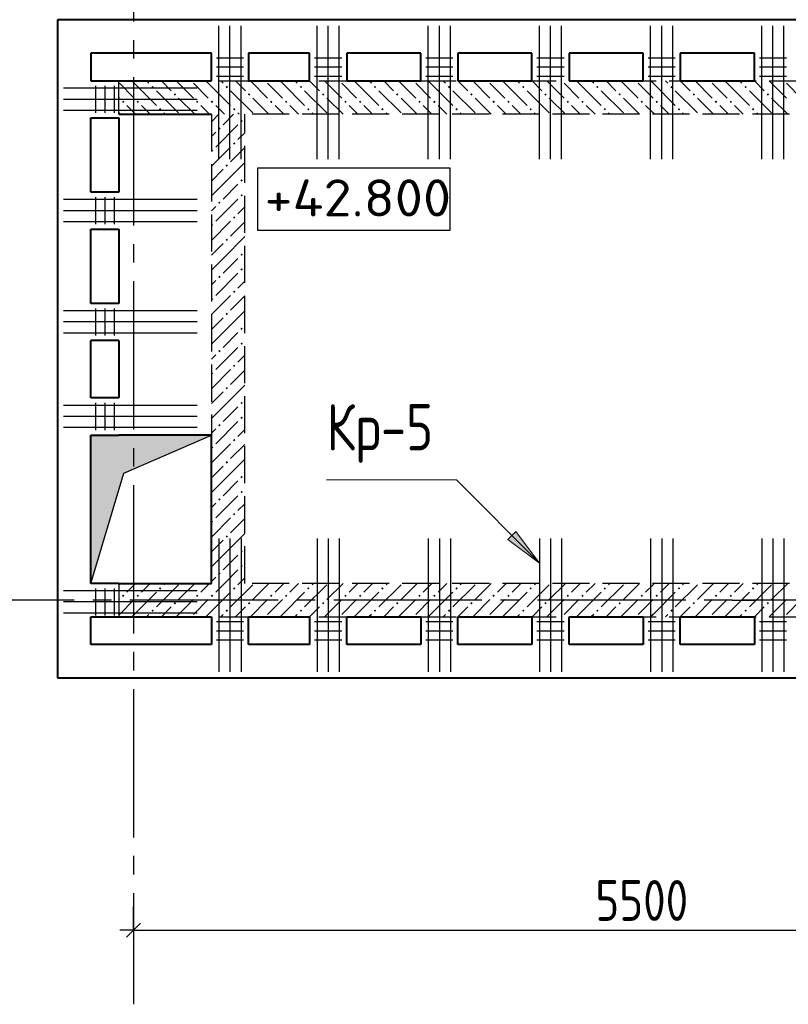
# Model space of a CAD drawing. Header units: millimetres. Extents: x 40580 to 1168286, y -220995 to 81020.
# Tile 407 of 419: x 1090953 to 1095101, y -107726 to -102416. Entities that reach past the tile are written whole.
import ezdxf

# ---------------------------------------------------------------- set-up
doc = ezdxf.new("R2010")
doc.units = ezdxf.units.MM
for name, pattern in [('______2', [270, 200, -70]), ('______5', [1100, 800, -100, 100, -100]), ('CENTER', [2, 1.25, -0.25, 0.25, -0.25])]:
    doc.linetypes.add(name, pattern=pattern)
for name, color, linetype, lineweight in [('Standard', 7, 'Continuous', 25), ('Высотные отметки', 7, 'Continuous', 25), ('ОСИ', 7, 'CENTER', 15), ('Основная', 7, 'Continuous', 40), ('Позиционная метка номер позиции', 7, 'Continuous', 13), ('Примечания', 7, 'Continuous', 13), ('Ребро вкладыша арматура S1', 52, 'Continuous', 25), ('Ребро вкладыша арматура поперечная AW', 52, 'Continuous', 25)]:
    doc.layers.add(name, color=color, linetype=linetype, lineweight=lineweight)
doc.layers.add('ЖБ Стена верхний уровень', color=7, linetype='______2', true_color=0x656565)
doc.layers.add('Тонкие', color=7, linetype='Continuous')
doc.layers.add('ФВ-2', color=7, linetype='Continuous')
doc.styles.add('GOST 2.304', font='isocpeur.ttf', dxfattribs={"width": 0.8})
doc.styles.add('GOST 2.304-81', font='txt')

msp = doc.modelspace()

# ---------------------------------------------------------------- hatches: boundary and pattern name
at = {"layer": 'ЖБ Стена верхний уровень', "linetype": 'Continuous', "lineweight": -3, "transparency": 33554687}
for points in [[(1091670.5, -102785.6), (1091677, -102779), (1091670.5, -102772.5), (1091664, -102779)], [(1092070.5, -102785.6), (1092077, -102779), (1092070.5, -102772.5), (1092064, -102779)], [(1092470.5, -102785.6), (1092477, -102779), (1092470.5, -102772.5), (1092464, -102779)], [(1092870.5, -102785.6), (1092877, -102779), (1092870.5, -102772.5), (1092864, -102779)], [(1093270.5, -102785.6), (1093277, -102779), (1093270.5, -102772.5), (1093264, -102779)], [(1093670.5, -102785.6), (1093677, -102779), (1093670.5, -102772.5), (1093664, -102779)], [(1094070.5, -102785.6), (1094077, -102779), (1094070.5, -102772.5), (1094064, -102779)], [(1094470.5, -102785.6), (1094477, -102779), (1094470.5, -102772.5), (1094464, -102779)], [(1094870.5, -102785.6), (1094877, -102779), (1094870.5, -102772.5), (1094864, -102779)], [(1091510.5, -102865.6), (1091517, -102859), (1091510.5, -102852.6), (1091504, -102859)], [(1091590.5, -102865.6), (1091597, -102859), (1091590.5, -102852.6), (1091584, -102859)], [(1091790.5, -102825.6), (1091797, -102819.1), (1091790.5, -102812.5), (1091784, -102819.1)], [(1091910.5, -102865.6), (1091917, -102859), (1091910.5, -102852.6), (1091904, -102859)], [(1091990.5, -102865.6), (1091997, -102859), (1091990.5, -102852.6), (1091984, -102859)], [(1092190.5, -102825.6), (1092197, -102819.1), (1092190.5, -102812.5), (1092184, -102819.1)], [(1092310.5, -102865.6), (1092317, -102859), (1092310.5, -102852.6), (1092304, -102859)], [(1092390.5, -102865.6), (1092397, -102859), (1092390.5, -102852.6), (1092384, -102859)], [(1092590.5, -102825.6), (1092597, -102819.1), (1092590.5, -102812.5), (1092584, -102819.1)], [(1092710.5, -102865.6), (1092717, -102859), (1092710.5, -102852.6), (1092704, -102859)], [(1092790.5, -102865.6), (1092797, -102859), (1092790.5, -102852.6), (1092784, -102859)], [(1092990.5, -102825.6), (1092997, -102819.1), (1092990.5, -102812.5), (1092984, -102819.1)], [(1093110.5, -102865.6), (1093117, -102859), (1093110.5, -102852.6), (1093104, -102859)], [(1093190.5, -102865.6), (1093197, -102859), (1093190.5, -102852.6), (1093184, -102859)], [(1093390.5, -102825.6), (1093397, -102819.1), (1093390.5, -102812.5), (1093384, -102819.1)], [(1093510.5, -102865.6), (1093517, -102859), (1093510.5, -102852.6), (1093504, -102859)], [(1093590.5, -102865.6), (1093597, -102859), (1093590.5, -102852.6), (1093584, -102859)], [(1093790.5, -102825.6), (1093797, -102819.1), (1093790.5, -102812.5), (1093784, -102819.1)], [(1093910.5, -102865.6), (1093917, -102859), (1093910.5, -102852.6), (1093904, -102859)], [(1093990.5, -102865.6), (1093997, -102859), (1093990.5, -102852.6), (1093984, -102859)], [(1094190.5, -102825.6), (1094197, -102819.1), (1094190.5, -102812.5), (1094184, -102819.1)], [(1094310.5, -102865.6), (1094317, -102859), (1094310.5, -102852.6), (1094304, -102859)], [(1094390.5, -102865.6), (1094397, -102859), (1094390.5, -102852.6), (1094384, -102859)], [(1094590.5, -102825.6), (1094597, -102819.1), (1094590.5, -102812.5), (1094584, -102819.1)], [(1094710.5, -102865.6), (1094717, -102859), (1094710.5, -102852.6), (1094704, -102859)], [(1094790.5, -102865.6), (1094797, -102859), (1094790.5, -102852.6), (1094784, -102859)], [(1094990.5, -102825.6), (1094997, -102819.1), (1094990.5, -102812.5), (1094984, -102819.1)], [(1091710.5, -102905.6), (1091717, -102899.1), (1091710.5, -102892.5), (1091704, -102899.1)], [(1092110.5, -102905.6), (1092117, -102899.1), (1092110.5, -102892.5), (1092104, -102899.1)], [(1092510.5, -102905.6), (1092517, -102899.1), (1092510.5, -102892.5), (1092504, -102899.1)], [(1092910.5, -102905.6), (1092917, -102899.1), (1092910.5, -102892.5), (1092904, -102899.1)], [(1093310.5, -102905.6), (1093317, -102899.1), (1093310.5, -102892.5), (1093304, -102899.1)], [(1093710.5, -102905.6), (1093717, -102899.1), (1093710.5, -102892.5), (1093704, -102899.1)], [(1094110.5, -102905.6), (1094117, -102899.1), (1094110.5, -102892.5), (1094104, -102899.1)], [(1094510.5, -102905.6), (1094517, -102899.1), (1094510.5, -102892.5), (1094504, -102899.1)], [(1094910.5, -102905.6), (1094917, -102899.1), (1094910.5, -102892.5), (1094904, -102899.1)], [(1092150.5, -102956.5), (1092157, -102963), (1092150.5, -102969.5), (1092144, -102963)], [(1092030.5, -102996.5), (1092037, -103003), (1092030.5, -103009.5), (1092024, -103003)], [(1091990.5, -103116.5), (1091997, -103123), (1091990.5, -103129.4), (1091987.4, -103126.3), (1091987.4, -103119.6)], [(1092110.5, -103076.5), (1092117, -103083), (1092110.5, -103089.5), (1092104, -103083)], [(1092070.5, -103196.5), (1092077, -103203), (1092070.5, -103209.5), (1092064, -103203)], [(1092150.5, -103276.5), (1092157, -103283), (1092150.5, -103289.5), (1092144, -103283)], [(1092150.5, -103356.5), (1092157, -103363), (1092150.5, -103369.5), (1092144, -103363)], [(1092030.5, -103396.5), (1092037, -103403), (1092030.5, -103409.5), (1092024, -103403)], [(1092110.5, -103476.5), (1092117, -103483), (1092110.5, -103489.5), (1092104, -103483)], [(1091990.5, -103516.5), (1091997, -103523), (1091990.5, -103529.4), (1091987.4, -103526.3), (1091987.4, -103519.6)], [(1092070.5, -103596.5), (1092077, -103603), (1092070.5, -103609.5), (1092064, -103603)], [(1092150.5, -103676.5), (1092157, -103683), (1092150.5, -103689.5), (1092144, -103683)], [(1092150.5, -103756.5), (1092157, -103763), (1092150.5, -103769.5), (1092144, -103763)], [(1092030.5, -103796.5), (1092037, -103803), (1092030.5, -103809.5), (1092024, -103803)], [(1091990.5, -103916.5), (1091997, -103923), (1091990.5, -103929.4), (1091987.4, -103926.3), (1091987.4, -103919.6)], [(1092110.5, -103876.5), (1092117, -103883), (1092110.5, -103889.5), (1092104, -103883)], [(1092070.5, -103996.5), (1092077, -104003), (1092070.5, -104009.5), (1092064, -104003)], [(1092150.5, -104076.5), (1092157, -104083), (1092150.5, -104089.5), (1092144, -104083)], [(1092150.5, -104156.5), (1092157, -104163), (1092150.5, -104169.5), (1092144, -104163)], [(1092030.5, -104196.5), (1092037, -104203), (1092030.5, -104209.5), (1092024, -104203)], [(1092110.5, -104276.5), (1092117, -104283), (1092110.5, -104289.5), (1092104, -104283)], [(1091990.5, -104316.5), (1091997, -104323), (1091990.5, -104329.4), (1091987.4, -104326.3), (1091987.4, -104319.6)], [(1092070.5, -104396.5), (1092077, -104403), (1092070.5, -104409.5), (1092064, -104403)], [(1092150.5, -104476.5), (1092157, -104483), (1092150.5, -104489.5), (1092144, -104483)], [(1092030.5, -104596.5), (1092037, -104603), (1092030.5, -104609.5), (1092024, -104603)], [(1092150.5, -104556.5), (1092157, -104563), (1092150.5, -104569.5), (1092144, -104563)], [(1092110.5, -104676.5), (1092117, -104683), (1092110.5, -104689.5), (1092104, -104683)], [(1091990.5, -104716.5), (1091997, -104723), (1091990.5, -104729.4), (1091987.4, -104726.3), (1091987.4, -104719.6)], [(1092070.5, -104796.5), (1092077, -104803), (1092070.5, -104809.5), (1092064, -104803)], [(1092150.5, -104876.5), (1092157, -104883), (1092150.5, -104889.5), (1092144, -104883)], [(1092150.5, -104956.5), (1092157, -104963), (1092150.5, -104969.5), (1092144, -104963)], [(1092030.5, -104996.5), (1092037, -105003), (1092030.5, -105009.5), (1092024, -105003)], [(1092110.5, -105076.5), (1092117, -105083), (1092110.5, -105089.5), (1092104, -105083)], [(1091990.5, -105116.5), (1091997, -105123), (1091990.5, -105129.4), (1091987.4, -105126.3), (1091987.4, -105119.6)], [(1092070.5, -105196.5), (1092077, -105203), (1092070.5, -105209.5), (1092064, -105203)], [(1092150.5, -105276.5), (1092157, -105283), (1092150.5, -105289.5), (1092144, -105283)], [(1092030.5, -105396.5), (1092037, -105403), (1092030.5, -105409.5), (1092024, -105403)], [(1092150.5, -105356.5), (1092157, -105363), (1092150.5, -105369.5), (1092144, -105363)], [(1091710.5, -105476.5), (1091717, -105483), (1091710.5, -105489.5), (1091704, -105483)], [(1092110.5, -105476.5), (1092117, -105483), (1092110.5, -105489.5), (1092104, -105483)], [(1092510.5, -105476.5), (1092517, -105483), (1092510.5, -105489.5), (1092504, -105483)], [(1092910.5, -105476.5), (1092917, -105483), (1092910.5, -105489.5), (1092904, -105483)], [(1093310.5, -105476.5), (1093317, -105483), (1093310.5, -105489.5), (1093304, -105483)], [(1093710.5, -105476.5), (1093717, -105483), (1093710.5, -105489.5), (1093704, -105483)], [(1094110.5, -105476.5), (1094117, -105483), (1094110.5, -105489.5), (1094104, -105483)], [(1094510.5, -105476.5), (1094517, -105483), (1094510.5, -105489.5), (1094504, -105483)], [(1094910.5, -105476.5), (1094917, -105483), (1094910.5, -105489.5), (1094904, -105483)], [(1091510.5, -105516.5), (1091517, -105523), (1091510.5, -105529.4), (1091504, -105523)], [(1091590.5, -105516.5), (1091597, -105523), (1091590.5, -105529.4), (1091584, -105523)], [(1091790.5, -105556.5), (1091797, -105563), (1091790.5, -105569.5), (1091784, -105563)], [(1091910.5, -105516.5), (1091917, -105523), (1091910.5, -105529.4), (1091904, -105523)], [(1091990.5, -105516.5), (1091997, -105523), (1091990.5, -105529.4), (1091984, -105523)], [(1092190.5, -105556.5), (1092197, -105563), (1092190.5, -105569.5), (1092184, -105563)], [(1092310.5, -105516.5), (1092317, -105523), (1092310.5, -105529.4), (1092304, -105523)], [(1092390.5, -105516.5), (1092397, -105523), (1092390.5, -105529.4), (1092384, -105523)], [(1092590.5, -105556.5), (1092597, -105563), (1092590.5, -105569.5), (1092584, -105563)], [(1092710.5, -105516.5), (1092717, -105523), (1092710.5, -105529.4), (1092704, -105523)], [(1092790.5, -105516.5), (1092797, -105523), (1092790.5, -105529.4), (1092784, -105523)], [(1092990.5, -105556.5), (1092997, -105563), (1092990.5, -105569.5), (1092984, -105563)], [(1093110.5, -105516.5), (1093117, -105523), (1093110.5, -105529.4), (1093104, -105523)], [(1093190.5, -105516.5), (1093197, -105523), (1093190.5, -105529.4), (1093184, -105523)], [(1093390.5, -105556.5), (1093397, -105563), (1093390.5, -105569.5), (1093384, -105563)], [(1093510.5, -105516.5), (1093517, -105523), (1093510.5, -105529.4), (1093504, -105523)], [(1093590.5, -105516.5), (1093597, -105523), (1093590.5, -105529.4), (1093584, -105523)], [(1093790.5, -105556.5), (1093797, -105563), (1093790.5, -105569.5), (1093784, -105563)], [(1093910.5, -105516.5), (1093917, -105523), (1093910.5, -105529.4), (1093904, -105523)], [(1093990.5, -105516.5), (1093997, -105523), (1093990.5, -105529.4), (1093984, -105523)], [(1094190.5, -105556.5), (1094197, -105563), (1094190.5, -105569.5), (1094184, -105563)], [(1094310.5, -105516.5), (1094317, -105523), (1094310.5, -105529.4), (1094304, -105523)], [(1094390.5, -105516.5), (1094397, -105523), (1094390.5, -105529.4), (1094384, -105523)], [(1094590.5, -105556.5), (1094597, -105563), (1094590.5, -105569.5), (1094584, -105563)], [(1094710.5, -105516.5), (1094717, -105523), (1094710.5, -105529.4), (1094704, -105523)], [(1094790.5, -105516.5), (1094797, -105523), (1094790.5, -105529.4), (1094784, -105523)], [(1094990.5, -105556.5), (1094997, -105563), (1094990.5, -105569.5), (1094984, -105563)], [(1091670.5, -105596.5), (1091677, -105603), (1091670.5, -105609.5), (1091664, -105603)], [(1092070.5, -105596.5), (1092077, -105603), (1092070.5, -105609.5), (1092064, -105603)], [(1092470.5, -105596.5), (1092477, -105603), (1092470.5, -105609.5), (1092464, -105603)], [(1092870.5, -105596.5), (1092877, -105603), (1092870.5, -105609.5), (1092864, -105603)], [(1093270.5, -105596.5), (1093277, -105603), (1093270.5, -105609.5), (1093264, -105603)], [(1093670.5, -105596.5), (1093677, -105603), (1093670.5, -105609.5), (1093664, -105603)], [(1094070.5, -105596.5), (1094077, -105603), (1094070.5, -105609.5), (1094064, -105603)], [(1094470.5, -105596.5), (1094477, -105603), (1094470.5, -105609.5), (1094464, -105603)], [(1094870.5, -105596.5), (1094877, -105603), (1094870.5, -105609.5), (1094864, -105603)]]:
    msp.add_hatch(color=7, dxfattribs=at).paths.add_polyline_path(points, flags=16)
at = {"layer": 'Позиционная метка номер позиции', "linetype": 'Continuous', "lineweight": 13, "transparency": 33554687}
msp.add_hatch(color=7, dxfattribs=at).paths.add_polyline_path([(1093630.1, -105176.6), (1093757.4, -105346.3), (1093587.6, -105219)], flags=16)
at = {"layer": 'ФВ-2'}
h = msp.add_hatch(color=256, dxfattribs=at)
h.dxf.hatch_style = 1
h.paths.add_polyline_path([(1091750.8, -104758.7), (1091514.3, -104861.5), (1091337.4, -105456), (1091337.4, -104676)])
h.paths.add_polyline_path([(1091750.8, -104758.7), (1091337.4, -104676), (1091337.4, -104656), (1091987.4, -104656)])

# ---------------------------------------------------------------- linework, layer by layer
at = {"layer": 'Standard', "color": 251, "linetype": 'Continuous', "lineweight": -3, "true_color": 0x656565, "transparency": 33554687}
for p, q in [((1094797.4, -102596), (1094672.4, -102596)), ((1094797.4, -102596), (1094697.4, -102596)), ((1094797.4, -102746), (1094672.4, -102746)), ((1094797.4, -102746), (1094672.4, -102746)), ((1094797.4, -102746), (1094697.4, -102746)), ((1094797.4, -102746), (1094697.4, -102746)), ((1094797.4, -105546), (1094672.4, -105546)), ((1094797.4, -105546), (1094922.4, -105546)), ((1094797.4, -105546), (1094797.4, -105546)), ((1094797.4, -105636), (1094672.4, -105636)), ((1094797.4, -105636), (1094697.4, -105636)), ((1094797.4, -105786), (1094672.4, -105786)), ((1094797.4, -105786), (1094697.4, -105786)), ((1094797.4, -105966), (1094672.4, -105966)), ((1094797.4, -105966), (1094922.4, -105966)), ((1094797.4, -105966), (1094797.4, -105966)), ((1091567.4, -107326), (1091567.4, -107201)), ((1091567.4, -107326), (1091567.4, -107451)), ((1091567.4, -107326), (1091567.4, -107326))]:
    msp.add_line(p, q, dxfattribs=at)
at = {"layer": 'Standard', "color": 7, "linetype": 'Continuous', "lineweight": 25, "transparency": 33554687}
msp.add_line((1091529.9, -107363.5), (1091604.9, -107288.5), dxfattribs=at)
at = {"layer": 'Standard', "color": 7, "linetype": 'Continuous', "lineweight": -3, "transparency": 33554687}
for q in [(1091492.4, -107326), (1097067.4, -107326)]:
    msp.add_line((1091567.4, -107326), q, dxfattribs=at)
at = {"layer": 'Высотные отметки', "color": 7, "linetype": 'Continuous', "lineweight": -3, "transparency": 33554687}
msp.add_lwpolyline([(1092236.9, -103550.2), (1093275.7, -103550.2), (1093275.7, -103216.9), (1092236.9, -103216.9), (1092236.9, -103550.2)], dxfattribs=at)
at = {"layer": 'ЖБ Стена верхний уровень', "color": 251, "linetype": '______2', "lineweight": -3, "true_color": 0x656565, "transparency": 33554687}
for p, q in [((1091487.4, -102926), (1091487.4, -102746)), ((1091487.4, -102746), (1097267.4, -102746)), ((1091987.4, -102926), (1091487.4, -102926)), ((1091987.4, -102926), (1091987.4, -105456)), ((1092167.4, -105456), (1092167.4, -102926)), ((1097267.4, -102926), (1092167.4, -102926)), ((1091987.4, -105456), (1091487.4, -105456)), ((1091487.4, -105456), (1091487.4, -105636)), ((1097267.4, -105456), (1092167.4, -105456)), ((1091487.4, -105636), (1097267.4, -105636))]:
    msp.add_line(p, q, dxfattribs=at)
at = {"layer": 'ЖБ Стена верхний уровень', "color": 9, "linetype": 'Continuous', "lineweight": -3, "true_color": 0xc7c7c7, "transparency": 33554687}
for p, q in [((1091570.5, -102759), (1091557.5, -102746)), ((1091650.5, -102759), (1091637.5, -102746)), ((1091717.5, -102746), (1091770.5, -102799.1)), ((1091890.5, -102839.1), (1091797.4, -102746)), ((1091970.5, -102759), (1091957.5, -102746)), ((1092050.5, -102759), (1092037.5, -102746)), ((1092117.5, -102746), (1092170.5, -102799.1)), ((1092290.5, -102839.1), (1092197.4, -102746)), ((1092370.5, -102759), (1092357.5, -102746)), ((1092450.5, -102759), (1092437.5, -102746)), ((1092517.5, -102746), (1092570.5, -102799.1)), ((1092690.5, -102839.1), (1092597.4, -102746)), ((1092770.5, -102759), (1092757.5, -102746)), ((1092850.5, -102759), (1092837.5, -102746)), ((1092917.5, -102746), (1092970.5, -102799.1)), ((1093090.5, -102839.1), (1092997.4, -102746)), ((1093170.5, -102759), (1093157.5, -102746)), ((1093250.5, -102759), (1093237.5, -102746)), ((1093317.5, -102746), (1093370.5, -102799.1)), ((1093490.5, -102839.1), (1093397.4, -102746)), ((1093570.5, -102759), (1093557.5, -102746)), ((1093650.5, -102759), (1093637.5, -102746)), ((1093717.5, -102746), (1093770.5, -102799.1)), ((1093890.5, -102839.1), (1093797.4, -102746)), ((1093970.5, -102759), (1093957.5, -102746)), ((1094050.5, -102759), (1094037.5, -102746)), ((1094117.5, -102746), (1094170.5, -102799.1)), ((1094290.5, -102839.1), (1094197.4, -102746)), ((1094370.5, -102759), (1094357.5, -102746)), ((1094450.5, -102759), (1094437.5, -102746)), ((1094517.5, -102746), (1094570.5, -102799.1)), ((1094690.5, -102839.1), (1094597.4, -102746)), ((1094770.5, -102759), (1094757.5, -102746)), ((1094850.5, -102759), (1094837.5, -102746)), ((1094917.5, -102746), (1094970.5, -102799.1)), ((1095090.5, -102839.1), (1094997.4, -102746)), ((1091570.5, -102839.1), (1091490.5, -102759)), ((1091570.5, -102759), (1091690.5, -102879)), ((1091810.5, -102919.1), (1091690.5, -102799.1)), ((1091970.5, -102839.1), (1091890.5, -102759)), ((1091970.5, -102759), (1092090.5, -102879)), ((1092210.5, -102919.1), (1092090.5, -102799.1)), ((1092370.5, -102839.1), (1092290.5, -102759)), ((1092370.5, -102759), (1092490.5, -102879)), ((1092610.5, -102919.1), (1092490.5, -102799.1)), ((1092770.5, -102839.1), (1092690.5, -102759)), ((1092770.5, -102759), (1092890.5, -102879)), ((1093010.5, -102919.1), (1092890.5, -102799.1)), ((1093170.5, -102839.1), (1093090.5, -102759)), ((1093170.5, -102759), (1093290.5, -102879)), ((1093410.5, -102919.1), (1093290.5, -102799.1)), ((1093570.5, -102839.1), (1093490.5, -102759)), ((1093570.5, -102759), (1093690.5, -102879)), ((1093810.5, -102919.1), (1093690.5, -102799.1)), ((1093970.5, -102839.1), (1093890.5, -102759)), ((1093970.5, -102759), (1094090.5, -102879)), ((1094210.5, -102919.1), (1094090.5, -102799.1)), ((1094370.5, -102839.1), (1094290.5, -102759)), ((1094370.5, -102759), (1094490.5, -102879)), ((1094610.5, -102919.1), (1094490.5, -102799.1)), ((1094770.5, -102839.1), (1094690.5, -102759)), ((1094770.5, -102759), (1094890.5, -102879)), ((1095010.5, -102919.1), (1094890.5, -102799.1)), ((1095170.5, -102839.1), (1095090.5, -102759)), ((1091490.5, -102839.1), (1091487.4, -102835.9)), ((1091897.5, -102926), (1091810.5, -102839.1)), ((1092297.5, -102926), (1092210.5, -102839.1)), ((1092697.5, -102926), (1092610.5, -102839.1)), ((1093097.5, -102926), (1093010.5, -102839.1)), ((1093497.5, -102926), (1093410.5, -102839.1)), ((1093897.5, -102926), (1093810.5, -102839.1)), ((1094297.5, -102926), (1094210.5, -102839.1)), ((1094697.5, -102926), (1094610.5, -102839.1)), ((1095097.5, -102926), (1095010.5, -102839.1)), ((1091530.5, -102879), (1091570.5, -102919.1)), ((1091657.5, -102926), (1091610.5, -102879)), ((1091930.5, -102879), (1091970.5, -102919.1)), ((1092057.5, -102926), (1092010.5, -102879)), ((1092330.5, -102879), (1092370.5, -102919.1)), ((1092457.5, -102926), (1092410.5, -102879)), ((1092730.5, -102879), (1092770.5, -102919.1)), ((1092857.5, -102926), (1092810.5, -102879)), ((1093130.5, -102879), (1093170.5, -102919.1)), ((1093257.5, -102926), (1093210.5, -102879)), ((1093530.5, -102879), (1093570.5, -102919.1)), ((1093657.5, -102926), (1093610.5, -102879)), ((1093930.5, -102879), (1093970.5, -102919.1)), ((1094057.5, -102926), (1094010.5, -102879)), ((1094330.5, -102879), (1094370.5, -102919.1)), ((1094457.5, -102926), (1094410.5, -102879)), ((1094730.5, -102879), (1094770.5, -102919.1)), ((1094857.5, -102926), (1094810.5, -102879)), ((1091497.5, -102926), (1091487.4, -102915.9)), ((1091570.5, -102919.1), (1091577.5, -102926)), ((1091737.4, -102926), (1091730.5, -102919.1)), ((1091970.5, -102919.1), (1091977.5, -102926)), ((1092027.4, -102926), (1091987.4, -102966.1)), ((1092107.4, -102926), (1092050.5, -102983)), ((1092137.4, -102926), (1092130.5, -102919.1)), ((1092370.5, -102919.1), (1092377.5, -102926)), ((1092537.4, -102926), (1092530.5, -102919.1)), ((1092770.5, -102919.1), (1092777.5, -102926)), ((1092937.4, -102926), (1092930.5, -102919.1)), ((1093170.5, -102919.1), (1093177.5, -102926)), ((1093337.4, -102926), (1093330.5, -102919.1)), ((1093570.5, -102919.1), (1093577.5, -102926)), ((1093737.5, -102926), (1093730.5, -102919.1)), ((1093970.5, -102919.1), (1093977.5, -102926)), ((1094137.5, -102926), (1094130.5, -102919.1)), ((1094370.5, -102919.1), (1094377.5, -102926)), ((1094537.5, -102926), (1094530.5, -102919.1)), ((1094770.5, -102919.1), (1094777.5, -102926)), ((1094937.5, -102926), (1094930.5, -102919.1)), ((1092130.5, -102983), (1092010.5, -103103)), ((1091987.4, -103046.1), (1092010.5, -103023)), ((1092167.4, -103026.1), (1092130.5, -103063)), ((1091987.4, -103206.1), (1092090.5, -103103)), ((1092167.4, -103106.1), (1092090.5, -103183)), ((1092050.5, -103223), (1091987.4, -103286.1)), ((1092050.5, -103303), (1092167.4, -103186.1)), ((1092050.5, -103303), (1091987.4, -103366.1)), ((1092130.5, -103303), (1092050.5, -103383)), ((1092130.5, -103383), (1092010.5, -103503)), ((1091987.4, -103446.1), (1092010.5, -103423)), ((1092167.4, -103426.1), (1092130.5, -103463)), ((1091987.4, -103606.1), (1092090.5, -103503)), ((1092167.4, -103506.1), (1092090.5, -103583)), ((1092050.5, -103703), (1092167.4, -103586.1)), ((1092050.5, -103623), (1091987.4, -103686.1)), ((1092050.5, -103703), (1091987.4, -103766.1)), ((1092130.5, -103703), (1092050.5, -103783)), ((1092130.5, -103783), (1092010.5, -103903)), ((1091987.4, -103846.1), (1092010.5, -103823)), ((1092167.4, -103826.1), (1092130.5, -103863)), ((1091987.4, -104006.1), (1092090.5, -103903)), ((1092167.4, -103906.1), (1092090.5, -103983)), ((1092050.5, -104023), (1091987.4, -104086.1)), ((1092050.5, -104103), (1092167.4, -103986.1)), ((1092050.5, -104103), (1091987.4, -104166.1)), ((1092130.5, -104103), (1092050.5, -104183)), ((1091987.4, -104246.1), (1092010.5, -104223)), ((1092130.5, -104183), (1092010.5, -104303)), ((1092167.4, -104226.1), (1092130.5, -104263)), ((1091987.4, -104406.1), (1092090.5, -104303)), ((1092167.4, -104306.1), (1092090.5, -104383)), ((1092050.5, -104503), (1092167.4, -104386.1)), ((1092050.5, -104423), (1091987.4, -104486.1)), ((1092050.5, -104503), (1091987.4, -104566.1)), ((1092130.5, -104503), (1092050.5, -104583)), ((1092130.5, -104583), (1092010.5, -104703)), ((1091987.4, -104646.1), (1092010.5, -104623)), ((1092167.4, -104626.1), (1092130.5, -104663)), ((1091987.4, -104806.1), (1092090.5, -104703)), ((1092167.4, -104706.1), (1092090.5, -104783)), ((1092050.5, -104903), (1092167.4, -104786.1)), ((1092050.5, -104823), (1091987.4, -104886.1)), ((1092050.5, -104903), (1091987.4, -104966.1)), ((1092130.5, -104903), (1092050.5, -104983)), ((1091987.4, -105046.1), (1092010.5, -105023)), ((1092130.5, -104983), (1092010.5, -105103)), ((1092167.4, -105026.1), (1092130.5, -105063)), ((1091987.4, -105206.1), (1092090.5, -105103)), ((1092167.4, -105106.1), (1092090.5, -105183)), ((1092050.5, -105303), (1092167.4, -105186.1)), ((1092050.5, -105223), (1091987.4, -105286.1)), ((1092050.5, -105303), (1091987.4, -105366.1)), ((1092130.5, -105303), (1092050.5, -105383)), ((1092130.5, -105383), (1092057.5, -105456)), ((1091497.5, -105456), (1091487.4, -105466.1)), ((1091570.5, -105463), (1091577.5, -105456)), ((1091657.5, -105456), (1091610.5, -105503)), ((1091737.4, -105456), (1091730.5, -105463)), ((1091897.5, -105456), (1091810.5, -105542.9)), ((1091970.5, -105463), (1091977.5, -105456)), ((1091987.4, -105446.1), (1092010.5, -105423)), ((1092057.5, -105456), (1092010.5, -105503)), ((1092137.4, -105456), (1092130.5, -105463)), ((1092167.4, -105426.1), (1092137.4, -105456)), ((1092297.5, -105456), (1092210.5, -105542.9)), ((1092370.5, -105463), (1092377.5, -105456)), ((1092457.5, -105456), (1092410.5, -105503)), ((1092537.4, -105456), (1092530.5, -105463)), ((1092697.5, -105456), (1092610.5, -105542.9)), ((1092770.5, -105463), (1092777.5, -105456)), ((1092857.5, -105456), (1092810.5, -105503)), ((1092937.4, -105456), (1092930.5, -105463)), ((1093097.5, -105456), (1093010.5, -105542.9)), ((1093170.5, -105463), (1093177.5, -105456)), ((1093257.5, -105456), (1093210.5, -105503)), ((1093337.4, -105456), (1093330.5, -105463)), ((1093497.5, -105456), (1093410.5, -105542.9)), ((1093570.5, -105463), (1093577.5, -105456)), ((1093657.5, -105456), (1093610.5, -105503)), ((1093737.5, -105456), (1093730.5, -105463)), ((1093897.5, -105456), (1093810.5, -105542.9)), ((1093970.5, -105463), (1093977.5, -105456)), ((1094057.5, -105456), (1094010.5, -105503)), ((1094137.5, -105456), (1094130.5, -105463)), ((1094297.5, -105456), (1094210.5, -105542.9)), ((1094370.5, -105463), (1094377.5, -105456)), ((1094457.5, -105456), (1094410.5, -105503)), ((1094537.5, -105456), (1094530.5, -105463)), ((1094697.5, -105456), (1094610.5, -105542.9)), ((1094770.5, -105463), (1094777.5, -105456)), ((1094857.5, -105456), (1094810.5, -105503)), ((1094937.5, -105456), (1094930.5, -105463)), ((1095097.5, -105456), (1095010.5, -105542.9)), ((1091530.5, -105503), (1091570.5, -105463)), ((1091570.5, -105623), (1091690.5, -105503)), ((1091810.5, -105463), (1091690.5, -105583)), ((1091930.5, -105503), (1091970.5, -105463)), ((1091970.5, -105623), (1092090.5, -105503)), ((1092210.5, -105463), (1092090.5, -105583)), ((1092330.5, -105503), (1092370.5, -105463)), ((1092370.5, -105623), (1092490.5, -105503)), ((1092610.5, -105463), (1092490.5, -105583)), ((1092730.5, -105503), (1092770.5, -105463)), ((1092770.5, -105623), (1092890.5, -105503)), ((1093010.5, -105463), (1092890.5, -105583)), ((1093130.5, -105503), (1093170.5, -105463)), ((1093170.5, -105623), (1093290.5, -105503)), ((1093410.5, -105463), (1093290.5, -105583)), ((1093530.5, -105503), (1093570.5, -105463)), ((1093570.5, -105623), (1093690.5, -105503)), ((1093810.5, -105463), (1093690.5, -105583)), ((1093930.5, -105503), (1093970.5, -105463)), ((1093970.5, -105623), (1094090.5, -105503)), ((1094210.5, -105463), (1094090.5, -105583)), ((1094330.5, -105503), (1094370.5, -105463)), ((1094370.5, -105623), (1094490.5, -105503)), ((1094610.5, -105463), (1094490.5, -105583)), ((1094730.5, -105503), (1094770.5, -105463)), ((1094770.5, -105623), (1094890.5, -105503)), ((1095010.5, -105463), (1094890.5, -105583)), ((1091490.5, -105542.9), (1091487.4, -105546.1)), ((1091570.5, -105542.9), (1091490.5, -105623)), ((1091890.5, -105542.9), (1091797.4, -105636)), ((1091970.5, -105542.9), (1091890.5, -105623)), ((1092290.5, -105542.9), (1092197.4, -105636)), ((1092370.5, -105542.9), (1092290.5, -105623)), ((1092690.5, -105542.9), (1092597.4, -105636)), ((1092770.5, -105542.9), (1092690.5, -105623)), ((1093090.5, -105542.9), (1092997.4, -105636)), ((1093170.5, -105542.9), (1093090.5, -105623)), ((1093490.5, -105542.9), (1093397.4, -105636)), ((1093570.5, -105542.9), (1093490.5, -105623)), ((1093890.5, -105542.9), (1093797.4, -105636)), ((1093970.5, -105542.9), (1093890.5, -105623)), ((1094290.5, -105542.9), (1094197.4, -105636)), ((1094370.5, -105542.9), (1094290.5, -105623)), ((1094690.5, -105542.9), (1094597.4, -105636)), ((1094770.5, -105542.9), (1094690.5, -105623)), ((1095090.5, -105542.9), (1094997.4, -105636)), ((1095170.5, -105542.9), (1095090.5, -105623)), ((1091717.5, -105636), (1091770.5, -105583)), ((1092117.5, -105636), (1092170.5, -105583)), ((1092517.5, -105636), (1092570.5, -105583)), ((1092917.5, -105636), (1092970.5, -105583)), ((1093317.5, -105636), (1093370.5, -105583)), ((1093717.5, -105636), (1093770.5, -105583)), ((1094117.5, -105636), (1094170.5, -105583)), ((1094517.5, -105636), (1094570.5, -105583)), ((1094917.5, -105636), (1094970.5, -105583)), ((1091570.5, -105623), (1091557.5, -105636)), ((1091650.5, -105623), (1091637.5, -105636)), ((1091970.5, -105623), (1091957.5, -105636)), ((1092050.5, -105623), (1092037.5, -105636)), ((1092370.5, -105623), (1092357.5, -105636)), ((1092450.5, -105623), (1092437.5, -105636)), ((1092770.5, -105623), (1092757.5, -105636)), ((1092850.5, -105623), (1092837.5, -105636)), ((1093170.5, -105623), (1093157.5, -105636)), ((1093250.5, -105623), (1093237.5, -105636)), ((1093570.5, -105623), (1093557.5, -105636)), ((1093650.5, -105623), (1093637.5, -105636)), ((1093970.5, -105623), (1093957.5, -105636)), ((1094050.5, -105623), (1094037.5, -105636)), ((1094370.5, -105623), (1094357.5, -105636)), ((1094450.5, -105623), (1094437.5, -105636)), ((1094770.5, -105623), (1094757.5, -105636)), ((1094850.5, -105623), (1094837.5, -105636))]:
    msp.add_line(p, q, dxfattribs=at)
at = {"layer": 'ОСИ', "color": 8, "linetype": '______5', "lineweight": -3, "transparency": 33554687}
for p, q in [((1091567.4, -101626), (1091567.4, -107726)), ((1098947.4, -105546), (1089116.8, -105546))]:
    msp.add_line(p, q, dxfattribs=at)
at = {"layer": 'Основная', "transparency": 33554687}
for p, q in [((1097467.4, -102416), (1091157.4, -102416)), ((1091157.4, -102416), (1091157.4, -105966)), ((1091337.4, -102596), (1091337.4, -102746)), ((1091987.4, -102596), (1091337.4, -102596)), ((1091987.4, -102746), (1091987.4, -102596)), ((1092517.4, -102596), (1092187.4, -102596)), ((1092187.4, -102596), (1092187.4, -102746)), ((1092517.4, -102746), (1092517.4, -102596)), ((1093117.4, -102596), (1092717.4, -102596)), ((1092717.4, -102596), (1092717.4, -102746)), ((1093117.4, -102746), (1093117.4, -102596)), ((1093717.4, -102596), (1093317.4, -102596)), ((1093317.4, -102596), (1093317.4, -102746)), ((1093717.4, -102746), (1093717.4, -102596)), ((1094317.4, -102596), (1093917.4, -102596)), ((1093917.4, -102596), (1093917.4, -102746)), ((1094317.4, -102746), (1094317.4, -102596)), ((1094917.4, -102596), (1094517.4, -102596)), ((1094517.4, -102596), (1094517.4, -102746)), ((1094917.4, -102746), (1094917.4, -102596)), ((1091337.4, -102746), (1091987.4, -102746)), ((1092187.4, -102746), (1092517.4, -102746)), ((1092717.4, -102746), (1093117.4, -102746)), ((1093317.4, -102746), (1093717.4, -102746)), ((1093917.4, -102746), (1094317.4, -102746)), ((1094517.4, -102746), (1094917.4, -102746)), ((1091337.4, -103346), (1091337.4, -102946)), ((1091337.4, -102946), (1091487.4, -102946)), ((1091487.4, -102926), (1091987.4, -102926)), ((1091487.4, -102946), (1091487.4, -103346)), ((1091487.4, -103346), (1091337.4, -103346)), ((1091337.4, -103946), (1091337.4, -103546)), ((1091337.4, -103546), (1091487.4, -103546)), ((1091487.4, -103546), (1091487.4, -103946)), ((1091487.4, -103946), (1091337.4, -103946)), ((1091337.4, -104456), (1091337.4, -104146)), ((1091487.4, -104146), (1091337.4, -104146)), ((1091487.4, -104146), (1091487.4, -104456)), ((1091487.4, -104456), (1091337.4, -104456)), ((1091337.4, -105456), (1091337.4, -104656)), ((1091337.4, -104656), (1091487.4, -104656)), ((1091987.4, -104656), (1091487.4, -104656)), ((1091987.4, -105456), (1091987.4, -104656)), ((1091487.4, -105456), (1091337.4, -105456)), ((1091487.4, -105456), (1091987.4, -105456)), ((1091337.4, -105786), (1091337.4, -105636)), ((1091337.4, -105636), (1091987.4, -105636)), ((1091987.4, -105636), (1091987.4, -105786)), ((1092187.4, -105786), (1092187.4, -105636)), ((1092187.4, -105636), (1092517.4, -105636)), ((1092517.4, -105636), (1092517.4, -105786)), ((1092717.4, -105786), (1092717.4, -105636)), ((1092717.4, -105636), (1093117.4, -105636)), ((1093117.4, -105636), (1093117.4, -105786)), ((1093317.4, -105786), (1093317.4, -105636)), ((1093317.4, -105636), (1093717.4, -105636)), ((1093717.4, -105636), (1093717.4, -105786)), ((1093917.4, -105786), (1093917.4, -105636)), ((1093917.4, -105636), (1094317.4, -105636)), ((1094317.4, -105636), (1094317.4, -105786)), ((1094517.4, -105786), (1094517.4, -105636)), ((1094517.4, -105636), (1094917.4, -105636)), ((1094917.4, -105636), (1094917.4, -105786)), ((1091987.4, -105786), (1091337.4, -105786)), ((1092517.4, -105786), (1092187.4, -105786)), ((1093117.4, -105786), (1092717.4, -105786)), ((1093717.4, -105786), (1093317.4, -105786)), ((1094317.4, -105786), (1093917.4, -105786)), ((1094917.4, -105786), (1094517.4, -105786)), ((1091157.4, -105966), (1097467.4, -105966))]:
    msp.add_line(p, q, dxfattribs=at)
at = {"layer": 'Позиционная метка номер позиции', "color": 7, "linetype": 'Continuous', "lineweight": 13, "transparency": 33554687}
for p, q in [((1093587.6, -105219), (1093630.1, -105176.6)), ((1093608.9, -105197.8), (1093598.3, -105187.2)), ((1093630.1, -105176.6), (1093757.4, -105346.3)), ((1093757.4, -105346.3), (1093587.6, -105219))]:
    msp.add_line(p, q, dxfattribs=at)
msp.add_lwpolyline([(1093757.4, -105346.3), (1093309.1, -104898), (1092609.1, -104898)], dxfattribs=at)
at = {"layer": 'Ребро вкладыша арматура S1', "color": 7, "linetype": 'Continuous', "lineweight": 25, "transparency": 33554687}
for p, q in [((1092027.4, -103168.3), (1092027.4, -102448.3)), ((1092087.4, -103168.3), (1092087.4, -102448.3)), ((1092147.4, -103168.3), (1092147.4, -102448.3)), ((1092557.4, -103168.3), (1092557.4, -102448.3)), ((1092617.4, -103168.3), (1092617.4, -102448.3)), ((1092677.4, -103168.3), (1092677.4, -102448.3)), ((1093157.4, -103168.3), (1093157.4, -102448.3)), ((1093217.4, -103168.3), (1093217.4, -102448.3)), ((1093277.4, -103168.3), (1093277.4, -102448.3)), ((1093757.4, -103168.3), (1093757.4, -102448.3)), ((1093817.4, -103168.3), (1093817.4, -102448.3)), ((1093877.4, -103168.3), (1093877.4, -102448.3)), ((1094357.4, -103168.3), (1094357.4, -102448.3)), ((1094417.4, -103168.3), (1094417.4, -102448.3)), ((1094477.4, -103168.3), (1094477.4, -102448.3)), ((1094957.4, -103168.3), (1094957.4, -102448.3)), ((1095017.4, -103168.3), (1095017.4, -102448.3)), ((1095077.4, -103168.3), (1095077.4, -102448.3)), ((1091909.7, -102786), (1091189.7, -102786)), ((1091909.7, -102846), (1091189.7, -102846)), ((1091909.7, -102906), (1091189.7, -102906)), ((1091909.7, -103386), (1091189.7, -103386)), ((1091909.7, -103446), (1091189.7, -103446)), ((1091909.7, -103506), (1091189.7, -103506)), ((1091909.7, -103986), (1091189.7, -103986)), ((1091909.7, -104046), (1091189.7, -104046)), ((1091909.7, -104106), (1091189.7, -104106)), ((1091909.7, -104496), (1091189.7, -104496)), ((1091909.7, -104556), (1091189.7, -104556)), ((1091909.7, -104616), (1091189.7, -104616)), ((1092027.4, -105213.6), (1092027.4, -105933.6)), ((1092087.4, -105213.6), (1092087.4, -105933.6)), ((1092147.4, -105213.6), (1092147.4, -105933.6)), ((1092557.4, -105213.6), (1092557.4, -105933.6)), ((1092617.4, -105213.6), (1092617.4, -105933.6)), ((1092677.4, -105213.6), (1092677.4, -105933.6)), ((1093157.4, -105213.6), (1093157.4, -105933.6)), ((1093217.4, -105213.6), (1093217.4, -105933.6)), ((1093277.4, -105213.6), (1093277.4, -105933.6)), ((1093757.4, -105213.6), (1093757.4, -105933.6)), ((1093817.4, -105213.6), (1093817.4, -105933.6)), ((1093877.4, -105213.6), (1093877.4, -105933.6)), ((1094357.4, -105213.6), (1094357.4, -105933.6)), ((1094417.4, -105213.6), (1094417.4, -105933.6)), ((1094477.4, -105213.6), (1094477.4, -105933.6)), ((1094957.4, -105213.6), (1094957.4, -105933.6)), ((1095017.4, -105213.6), (1095017.4, -105933.6)), ((1095077.4, -105213.6), (1095077.4, -105933.6)), ((1091909.7, -105496), (1091189.7, -105496)), ((1091909.7, -105556), (1091189.7, -105556)), ((1091909.7, -105616), (1091189.7, -105616))]:
    msp.add_line(p, q, dxfattribs=at)
at = {"layer": 'Ребро вкладыша арматура поперечная AW', "color": 7, "linetype": 'Continuous', "lineweight": 25, "transparency": 33554687}
for p, q in [((1092014.4, -102621), (1092160.4, -102621)), ((1092544.4, -102621), (1092690.4, -102621)), ((1093144.4, -102621), (1093290.4, -102621)), ((1093744.4, -102621), (1093890.4, -102621)), ((1094344.4, -102621), (1094490.4, -102621)), ((1094944.4, -102621), (1095090.4, -102621)), ((1092014.4, -102671), (1092160.4, -102671)), ((1092544.4, -102671), (1092690.4, -102671)), ((1093144.4, -102671), (1093290.4, -102671)), ((1093744.4, -102671), (1093890.4, -102671)), ((1094344.4, -102671), (1094490.4, -102671)), ((1094944.4, -102671), (1095090.4, -102671)), ((1092014.4, -102721), (1092160.4, -102721)), ((1092544.4, -102721), (1092690.4, -102721)), ((1093144.4, -102721), (1093290.4, -102721)), ((1093744.4, -102721), (1093890.4, -102721)), ((1094344.4, -102721), (1094490.4, -102721)), ((1094944.4, -102721), (1095090.4, -102721)), ((1091362.4, -102773), (1091362.4, -102919)), ((1091412.4, -102773), (1091412.4, -102919)), ((1091462.4, -102773), (1091462.4, -102919)), ((1091362.4, -103373), (1091362.4, -103519)), ((1091412.4, -103373), (1091412.4, -103519)), ((1091462.4, -103373), (1091462.4, -103519)), ((1091362.4, -103973), (1091362.4, -104119)), ((1091412.4, -103973), (1091412.4, -104119)), ((1091462.4, -103973), (1091462.4, -104119)), ((1091362.4, -104483), (1091362.4, -104629)), ((1091412.4, -104483), (1091412.4, -104629)), ((1091462.4, -104483), (1091462.4, -104629)), ((1091362.4, -105483), (1091362.4, -105629)), ((1091412.4, -105483), (1091412.4, -105629)), ((1091462.4, -105483), (1091462.4, -105629)), ((1092014.4, -105661), (1092160.4, -105661)), ((1092544.4, -105661), (1092690.4, -105661)), ((1093144.4, -105661), (1093290.4, -105661)), ((1093744.4, -105661), (1093890.4, -105661)), ((1094344.4, -105661), (1094490.4, -105661)), ((1094944.4, -105661), (1095090.4, -105661)), ((1092014.4, -105711), (1092160.4, -105711)), ((1092544.4, -105711), (1092690.4, -105711)), ((1093144.4, -105711), (1093290.4, -105711)), ((1093744.4, -105711), (1093890.4, -105711)), ((1094344.4, -105711), (1094490.4, -105711)), ((1094944.4, -105711), (1095090.4, -105711)), ((1092014.4, -105761), (1092160.4, -105761)), ((1092544.4, -105761), (1092690.4, -105761)), ((1093144.4, -105761), (1093290.4, -105761)), ((1093744.4, -105761), (1093890.4, -105761)), ((1094344.4, -105761), (1094490.4, -105761)), ((1094944.4, -105761), (1095090.4, -105761))]:
    msp.add_line(p, q, dxfattribs=at)
at = {"layer": 'Тонкие'}
for p, q in [((1091514.3, -104861.5), (1091987.4, -104656)), ((1091337.4, -105456), (1091514.3, -104861.5))]:
    msp.add_line(p, q, dxfattribs=at)

# ---------------------------------------------------------------- texts
at = {"layer": 'Standard', "color": 7, "linetype": 'Continuous', "lineweight": 25, "transparency": 33554687, "insert": (1094059.3, -107276), "char_height": 220, "width": 641.476, "attachment_point": 7, "style": 'GOST 2.304-81'}
msp.add_mtext('5500', dxfattribs=at)
at = {"layer": 'Высотные отметки', "color": 7, "linetype": 'Continuous', "lineweight": -3, "transparency": 33554687, "insert": (1092274, -103476.9), "char_height": 200, "width": 931.942, "attachment_point": 7, "style": 'GOST 2.304'}
msp.add_mtext('{\\W1.1100;+42.800}', dxfattribs=at)
at = {"layer": 'Примечания', "color": 7, "linetype": 'Continuous', "lineweight": 25, "transparency": 33554687, "insert": (1092609.1, -104806.3), "char_height": 250, "width": 711.249, "attachment_point": 7, "style": 'GOST 2.304'}
msp.add_mtext('Кр-5', dxfattribs=at)

doc.saveas('drawing.dxf')
